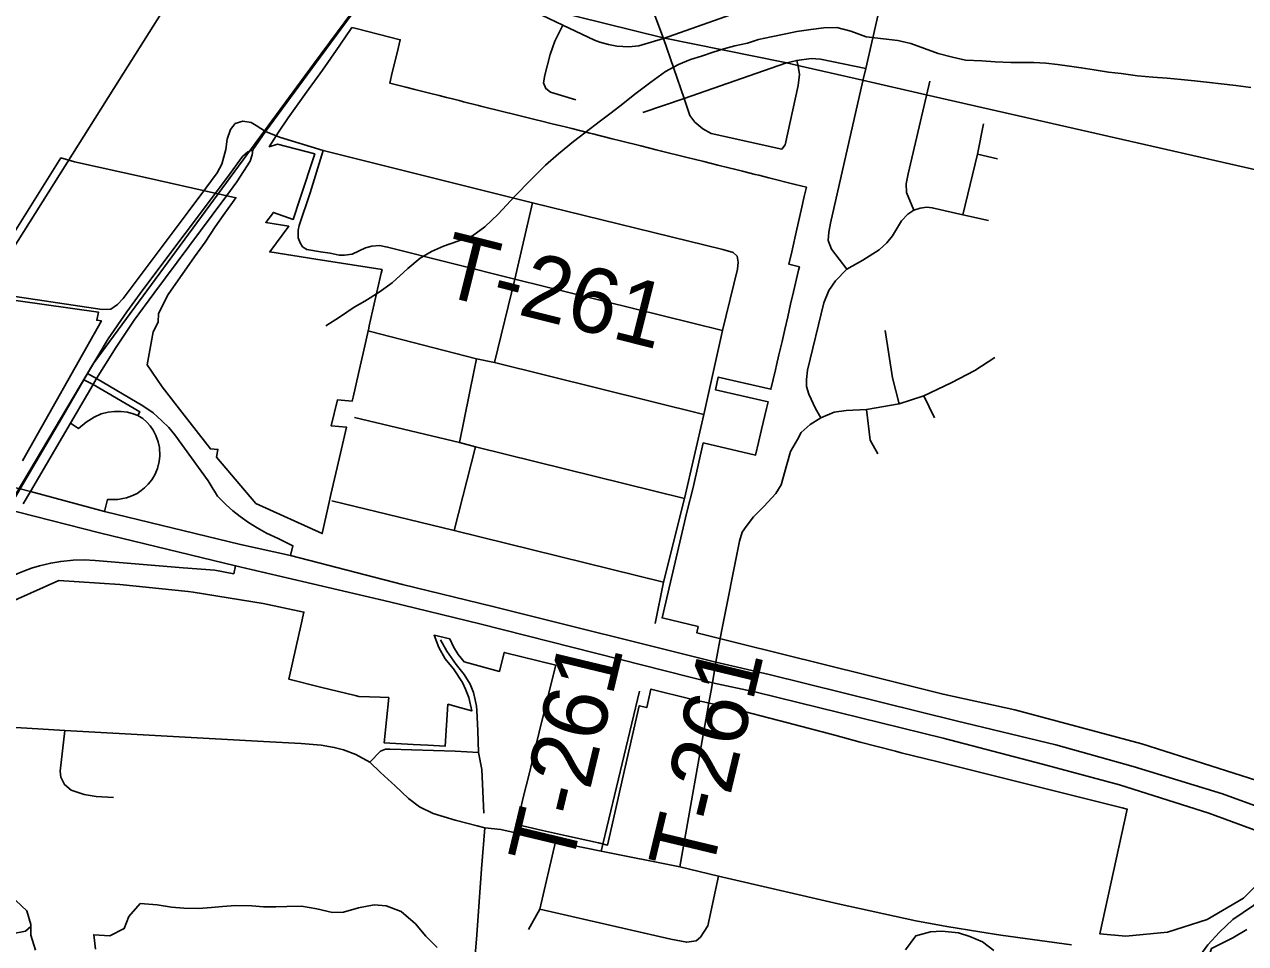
# Model space of a CAD drawing. Extents: x 114604 to 551442, y 316898 to 567001.
# Drawn here: x 184873 to 190526, y 363643 to 367898 of the extents above; entities that cross this region are included whole.
import ezdxf

# ---------------------------------------------------------------- set-up
doc = ezdxf.new("R2010")
doc.units = 0
for name, color, linetype in [('_CIVIL_CONSTRUCTION', 7, 'Continuous'), ('GE_P_Alignment_1000_Bearings', 7, 'Continuous'), ('GE_P_Alignment_1000_Cardinal_Points', 7, 'Continuous'), ('GE_P_Alignment_1000_Stations', 7, 'Continuous'), ('GE_P_Alignment_100_Cardinal_Points', 7, 'Continuous'), ('GE_P_Alignment_100_Stations', 7, 'Continuous'), ('GE_P_Alignment_500_Bearings', 7, 'Continuous'), ('GE_P_Alignment_500_Cardinal_Points', 7, 'Continuous'), ('GE_P_Alignment_500_Distances', 7, 'Continuous'), ('GE_P_Alignment_500_Stations', 7, 'Continuous'), ('PM_P_Cells', 7, 'Continuous'), ('PM_P_Crosswalk', 7, 'Continuous')]:
    doc.layers.add(name, color=color, linetype=linetype)

msp = doc.modelspace()

# ---------------------------------------------------------------- linework, layer by layer
at = {"layer": '_CIVIL_CONSTRUCTION'}
for p, q in [((185988.6, 367401.6), (186242.3, 367746)), ((185930.3, 367318), (185988.6, 367401.6)), ((185086.6, 366051.9), (185190.3, 366230.8)), ((185190.3, 366230.8), (185206.4, 366258.9))]:
    msp.add_line(p, q, dxfattribs=at)
for points in [[(186242.3, 367746), (186534.1, 368142), (186559.8, 368176.3)], [(185809.4, 367106.4), (185855.4, 367168.4), (185918, 367264.4), (185926.3, 367293.5), (185930.3, 367318)], [(185206.4, 366258.9), (185297.2, 366404.2), (185380.4, 366528.3), (185472.2, 366651.7), (185742, 367015.4), (185809.4, 367106.4)], [(184867.1, 365678.8), (184900.4, 365736.5), (185086.6, 366051.9)]]:
    msp.add_lwpolyline(points, dxfattribs=at)
at = {"layer": 'GE_P_Alignment_1000_Bearings'}
for points in [[(196041.6, 380963.5), (194033.4, 377563.3), (193868.1, 377325.2), (192058.1, 375431.3), (190340.5, 374234.8), (188290.1, 370932.4), (187383.2, 369296.1), (186211.4, 367713.7), (185191.3, 366327.4), (183802.2, 363991.4), (182496.1, 361739.6), (179755.4, 357652.8), (178697.7, 356015.2), (176027.5, 351942.2), (171808.5, 345313.1), (170010.5, 342458.8), (166009.2, 336033.6), (165560.1, 335287.7), (165457.7, 335042), (165304.5, 334515.6), (164243.2, 330883.3)], [(181203.2, 361131), (181495.7, 361596.5), (183314.8, 364478.4), (184136.7, 365782.3), (184333.5, 366090), (184399, 366194.1), (185312.5, 367643.3), (186094.8, 368883.9)]]:
    msp.add_lwpolyline(points, dxfattribs=at)
at = {"layer": 'GE_P_Alignment_1000_Cardinal_Points'}
for p, q in [((186861.9, 365554.7), (186961.5, 365942.3)), ((187542.5, 364071.6), (187719.8, 364811.2))]:
    msp.add_line(p, q, dxfattribs=at)
for points in [[(185944.8, 367429.4), (185922.9, 367443.3), (185883.6, 367450.2), (185848.8, 367439.8), (185827.2, 367412.1), (185811.6, 367366.9), (185804.6, 367318.9), (185786.3, 367250.4), (185764.7, 367211.1), (185712.9, 367139.5), (185631.2, 367030.6)], [(187792.3, 365124.9), (187832, 365316.8), (187928.9, 365702.6), (188018, 366092.4), (188105.1, 366481.2), (188174.5, 366764.2), (188177.2, 366797.4), (188173.1, 366824.8), (188153.4, 366841.3), (188105.4, 366855.6), (187224.9, 367071.2), (186255.2, 367314.9), (186054.2, 367375.9), (185988.6, 367401.6), (185944.8, 367429.4)], [(186255.2, 367314.9), (186195.4, 367118.3), (186145.3, 366967.2), (186139.7, 366945.3), (186139.9, 366926.4), (186140, 366909.3), (186148.7, 366886.6), (186160.2, 366868.7), (186180.2, 366855.5), (186243.8, 366845.6), (186287.5, 366839.2), (186329.3, 366830.1), (186354.9, 366829.3), (186389.9, 366834.3), (186452.3, 366863.2), (186481.6, 366871), (186516.7, 366874.1), (186553.7, 366866.8), (187143.7, 366719.3), (188105.1, 366481.2)], [(187048.8, 366332.7), (187143.7, 366719.3), (187224.9, 367071.2)], [(185631.2, 367030.6), (185329.2, 366628.9), (185304.1, 366600.7), (185272.3, 366580.5), (185232.4, 366577.6), (184620.7, 366669), (184599.2, 366687.5), (184609.6, 366718.2), (184633.3, 366758.3), (184641.3, 366771.9)], [(186469.3, 366477.4), (186966.1, 366350.1), (187048.8, 366332.7), (188018, 366092.4)], [(186887.4, 365962.6), (186954.2, 366296.9), (186966.1, 366350.1)], [(186401.3, 366078.4), (186887.4, 365962.6), (186961.5, 365942.3), (187928.9, 365702.6)], [(186295.7, 365692.9), (186861.9, 365554.7), (187832, 365316.8)], [(188051.7, 364814.5), (188057.9, 364850.7), (188074, 364945.2), (188099.8, 365087.6)], [(187907.2, 363997.9), (188042.1, 364757.7), (188051.7, 364814.5)]]:
    msp.add_lwpolyline(points, dxfattribs=at)
at = {"layer": 'GE_P_Alignment_1000_Stations'}
for p, q in [((185988.6, 367401.6), (186242.3, 367746)), ((185930.3, 367318), (185988.6, 367401.6)), ((185086.6, 366051.9), (185190.3, 366230.8)), ((185190.3, 366230.8), (185206.4, 366258.9))]:
    msp.add_line(p, q, dxfattribs=at)
for points in [[(186242.3, 367746), (186534.1, 368142), (186559.8, 368176.3)], [(184476.9, 365051.7), (184478, 365073.5), (184480.7, 365106.6), (184592.7, 365300.9), (184796.9, 365652.1), (184852.1, 365747.5), (185044.5, 366073.6), (185148.2, 366252.4), (185165.2, 366281.9), (185260.9, 366441.7), (185346.7, 366567.5), (185420.6, 366669.3), (185813.3, 367190), (185882.4, 367285.7), (185907.2, 367308.2), (185930.3, 367318)], [(185809.4, 367106.4), (185855.4, 367168.4), (185918, 367264.4), (185926.3, 367293.5), (185930.3, 367318)], [(185206.4, 366258.9), (185297.2, 366404.2), (185380.4, 366528.3), (185472.2, 366651.7), (185742, 367015.4), (185809.4, 367106.4)], [(184867.1, 365678.8), (184900.4, 365736.5), (185086.6, 366051.9)]]:
    msp.add_lwpolyline(points, dxfattribs=at)
at = {"layer": 'GE_P_Alignment_100_Cardinal_Points'}
for p, q in [((189284.5, 367297.7), (189377.6, 367275.4)), ((189086.1, 366076.4), (189036.7, 366177.9))]:
    msp.add_line(p, q, dxfattribs=at)
for points in [[(187927.2, 367554.7), (187831.3, 367833.2), (187782.7, 367964), (187758.6, 367999.7), (187716.7, 368054.2), (187580.4, 368196.4), (187525.1, 368271.5), (187492.6, 368357), (187482.8, 368400.9), (187476.1, 368458.5), (187476.9, 368501.5), (187485.9, 368554), (187553.1, 368838.4), (187570.9, 369015.2), (187605.1, 369103.5), (187653.2, 369181.7), (187693.4, 369245.1)], [(186656.3, 368304.9), (187039.7, 368071.2), (187163.3, 367998.6), (187235.3, 367956.3), (187365.6, 367894.3), (187512.5, 367825.3), (187536.4, 367815.9), (187577, 367804.3), (187616.1, 367797.4), (187671.7, 367793.9), (187717.8, 367798.9), (187831.3, 367833.2), (188325.5, 368007.6), (188423.6, 368032.6), (188492.3, 368037.1), (188546.1, 368036.2), (188674.2, 368012.9), (188833.3, 367977.7), (188935.8, 367958.2), (189003.1, 367958.7), (189071.7, 367969.9), (189529.5, 368152.3)], [(188681, 366765.2), (188609.1, 366856.7), (188593.8, 366897.8), (188596.3, 366935.4), (188605.4, 366977.6), (188754, 367636.3), (188768, 367694.5), (188833.3, 367977.7)], [(187426.2, 367548.7), (187307.5, 367584.5), (187285.9, 367601), (187276.1, 367627.2), (187282.2, 367663), (187307, 367758.6), (187328.8, 367820), (187365.6, 367894.3)], [(187735.2, 367489.7), (187927.2, 367554.7), (188395.7, 367718), (188448.7, 367731.2), (188515.7, 367740.1), (188559.1, 367736.2), (188768, 367694.5)], [(188379, 367319.9), (188394.3, 367341), (188455.2, 367615.3), (188461.8, 367665.7), (188454.4, 367704.6), (188448.7, 367731.2)], [(188990.9, 367037.7), (188956.6, 367119.6), (188954.3, 367159.8), (188964.1, 367205.8), (189048.8, 367569.2), (189064.7, 367634.7)], [(187927.2, 367554.7), (187953.1, 367476.1), (187977.1, 367445.6), (188013.6, 367415.1), (188052.9, 367393), (188379, 367319.9)], [(189217.9, 367017.1), (189284.5, 367297.7), (189312.5, 367437.2)], [(188559.4, 366077.2), (188535, 366120.6), (188503.6, 366186), (188494.2, 366221.7), (188493, 366254.7), (188498.2, 366296.9), (188574.3, 366609.7), (188596.4, 366666.1), (188628, 366711.4), (188681, 366765.2), (188754.8, 366807.1), (188830.5, 366854.5), (188865, 366886.6), (188891, 366918.7), (188932.7, 366988.1), (188963.4, 367019.3), (188990.9, 367037.7)], [(188990.9, 367037.7), (189019.8, 367047.3), (189051.4, 367051.6), (189075.6, 367049.1), (189217.9, 367017.1), (189336.5, 366989.7)], [(188922.3, 366141.3), (188892.1, 366262.2), (188857.5, 366481.2)], [(188451.9, 365976.4), (188469.1, 366008.6), (188510.1, 366045.6), (188559.4, 366077.2), (188621.6, 366103.3), (188676.6, 366111.1), (188772, 366115.4), (188922.3, 366141.3), (189036.7, 366177.9), (189163.8, 366238.4), (189273.5, 366296.1), (189365.8, 366356.7)], [(188824, 365910.2), (188788.1, 365972.6), (188772, 366115.4)], [(188099.8, 365087.6), (188183.7, 365506.5), (188196.3, 365547), (188214.4, 365573.7), (188248, 365618.9), (188296.3, 365666.1), (188351, 365726.1), (188376.3, 365766.6), (188403.2, 365860.4), (188419.3, 365921.1), (188451.9, 365976.4)], [(186974.7, 364527.3), (186971.6, 364628.1), (186967.4, 364721.8), (186965.2, 364742.6), (186959.9, 364772), (186951, 364805.9), (186936, 364843.9), (186908.3, 364889.4), (186871.4, 364935.3), (186827.8, 364995.9), (186799.7, 365049.1)], [(185059.4, 364629), (185038.5, 364441), (185040.6, 364412.8), (185058.8, 364378.8), (185088.9, 364352.8), (185149.2, 364333), (185205.4, 364323.2), (185285.7, 364319.6)], [(186471.1, 364483.3), (186520.8, 364534.4), (186544.7, 364543.4), (186565.6, 364543.5), (186867.4, 364534.5), (186974.7, 364527.3)], [(186999.2, 364247.4), (186990.5, 364448.9), (186974.7, 364527.3)], [(187207, 363707.7), (187258.7, 363803.1), (187332.1, 364114)], [(187258.7, 363803.1), (187865, 363663.9), (187938.8, 363649), (187983.4, 363655.1), (188002.6, 363672.7), (188037.2, 363725.3), (188086, 363954.6)]]:
    msp.add_lwpolyline(points, dxfattribs=at)
at = {"layer": 'GE_P_Alignment_100_Stations'}
for points in [[(190685.4, 364363.7), (190045.8, 364568.4), (189457.6, 364724.8), (189125.6, 364797.5), (188903.9, 364853.4), (188779.9, 364884.2), (188176.6, 365033.9), (187985.9, 365081), (187991.7, 365110.8), (187825.1, 365150.8), (187939.5, 365639.8), (187968.1, 365754.8), (188015.2, 365960.3), (188257.9, 365904.6), (188271.3, 365962), (188285.4, 366022.6), (188308, 366119.9), (188315.3, 366151), (188071.7, 366207), (188085, 366265.4), (188328.6, 366208.9), (188349.5, 366298.3), (188354.5, 366320.1), (188365.9, 366369), (188380.2, 366430.3), (188393.2, 366486.1), (188406.6, 366543.9), (188420.2, 366602.3), (188433.6, 366659.7), (188457.1, 366760.6), (188460.5, 366775.4), (188412.5, 366787.5), (188425.5, 366844.9), (188449.2, 366950), (188468.9, 367037.6), (188483.3, 367101.6), (188493, 367144.5), (188441.4, 367157.4), (188318.5, 367188), (188272.8, 367199.4), (188255.9, 367203.6), (188197.8, 367218.1), (188159.9, 367227.5), (188140, 367232.5), (188082.4, 367246.9), (188048.2, 367255.4), (188018.6, 367262.8), (187934.7, 367283.8), (187822.3, 367311.8), (187798.1, 367317.8), (187727, 367335.5), (187632.1, 367359.1), (187593.9, 367368.7), (187504.9, 367391.2), (187490.6, 367394.8), (187407.2, 367415.8), (187375.9, 367423.5), (187315.6, 367438.1), (187262.3, 367451.1), (187247.4, 367454.7), (187137.1, 367481.6), (187092.6, 367492.4), (186985.9, 367519.5), (186974.4, 367522.4), (186905.8, 367539.8), (186885.1, 367545), (186847.7, 367554.6), (186826.9, 367559.8), (186793.2, 367568.4), (186747.6, 367579.9), (186680.9, 367596.9), (186638.7, 367607.6), (186564.3, 367626.4), (186575.4, 367675.8), (186597.7, 367766.8), (186612.3, 367826.5), (186408.2, 367878.2), (186388.7, 367883.5), (186381.9, 367873.7), (186315.6, 367777.8), (186252, 367686), (186178.3, 367583.5), (186093.8, 367465.9), (186049.3, 367398.5), (186005.8, 367331.5), (186045, 367343.5), (186216.8, 367298.2), (186148, 367088.5), (186117.3, 366995), (186025, 367027.3), (185990.1, 366981), (186096.5, 366963.3), (186008.2, 366844.7), (186221, 366811.7), (186389.8, 366785.4), (186528.3, 366763.9), (186524.5, 366746.7), (186507.8, 366672.9), (186469.1, 366502.3), (186466.8, 366492), (186457.7, 366451.5), (186448.2, 366409.7), (186419.1, 366281.7), (186394.2, 366171.7), (186390.6, 366154.6), (186321.8, 366159.7), (186293.2, 366039.1), (186363.2, 366033.8), (186331.1, 365893.1), (186291.9, 365721.2), (186281, 365672.1), (186251.2, 365541.1), (185944.2, 365680.2), (185762.4, 365894.6), (185768.4, 365930.4), (185733.4, 365932.9), (185612.5, 366088.4), (185509.7, 366220.3), (185440.6, 366321.6), (185468.2, 366475.1), (185492.1, 366520.2), (185492.8, 366559.7), (185537.7, 366647.3), (185660.1, 366821.3), (185709.2, 366890.3), (185755.5, 366961.1), (185793.1, 367013.4), (185852.1, 367095.4), (185652.5, 367139.6), (185432.8, 367188.5), (185104, 367261.7), (185041.8, 367279.6), (184778.8, 366860.6)], [(184711.4, 366636.6), (185215.7, 366565.2), (185207.3, 366528.5), (185229.1, 366525.4), (184864, 365877.5)], [(184723.7, 365185.7), (184901.4, 365265.2), (185031.5, 365323.5), (185314.3, 365305.3), (185630.6, 365273.3), (185653.4, 365269.7), (185977.8, 365217.3), (186166.4, 365177.4), (186152.2, 365114.1), (186130.7, 365017.6), (186097, 364866.7), (186244, 364830.4), (186404.2, 364790.9), (186421.3, 364786.8), (186519, 364784.1), (186559.1, 364782.1), (186538.7, 364571.7), (186673, 364564.6), (186740.5, 364561), (186820.2, 364556.8), (186833.1, 364750.9), (186893.5, 364734.4), (186944, 364720.4), (186930.2, 364782.4), (186914.7, 364821), (186900.6, 364851.8), (186858.5, 364914.4), (186833.9, 364944.8), (186821.1, 364961.9), (186791, 365014.3), (186768.9, 365070.5), (186842, 365053.3), (186858.5, 365016.2), (186880.1, 364981.8), (186908.3, 364947.9), (187072.9, 364903.2), (187094.2, 364990.7), (187332.2, 364931.7), (187308.6, 364835.4), (187285.5, 364740.7), (187256.2, 364621.2), (187231.6, 364520.7), (187224.8, 364492.7), (187207.4, 364421.6), (187183.9, 364325.7), (187165.6, 364251.1), (187151.7, 364194), (187271.9, 364167), (187381.9, 364142.4), (187530.4, 364109.2), (187572.2, 364098.9), (187607.4, 364254.3), (187641.3, 364405.8), (187719.1, 364744.1), (187753.6, 364735.8), (187773, 364821.2), (187959.9, 364775), (188120.9, 364739.6), (188406.7, 364664.4), (188624.8, 364607.1), (188742.6, 364576.1), (188906.3, 364533.1), (188931.9, 364526.5), (189103.1, 364483.8), (189387.2, 364412.9), (189954.4, 364271.2), (189978.7, 364265), (189851.6, 363688.9), (189971.7, 363677.7), (190164.7, 363695.6), (190349.2, 363754.9), (190516.5, 363852.6), (190684.5, 364021)], [(190532, 363708.4), (190467.4, 363669.7), (190400.3, 363635.6), (190369, 363620.9), (190354.6, 363579), (190534.5, 363507.3)]]:
    msp.add_lwpolyline(points, dxfattribs=at)
at = {"layer": 'GE_P_Alignment_500_Bearings'}
for points in [[(186471.1, 364483.3), (186407.4, 364518.1), (186349.1, 364540.2), (186307.4, 364551), (186246.9, 364560.8), (186153.1, 364568.9), (185979.1, 364579.2), (185059.4, 364629), (184883.1, 364639.9), (184639.1, 364654.6), (184444.5, 364672.3), (184335.9, 364682.8), (184273.1, 364712.8)], [(187004.7, 364179.4), (186969, 364187.8), (186866.4, 364214), (186765.5, 364244.6), (186701.1, 364276.8), (186650.5, 364314.3), (186588.4, 364373.9), (186521.5, 364434.3), (186471.1, 364483.3)], [(186643.7, 357875.3), (186645.2, 357916.7), (186681.1, 358602.8), (186712, 359255), (186725.7, 359516.4), (186752, 359974.1), (186767.6, 360331.7), (186799.2, 360914.9), (186840.2, 361709.3), (186845.7, 361789.2), (186853.2, 361950.7), (186903.1, 362764), (186914, 362907.8), (186934.3, 363218.8), (186944.3, 363399.4), (186967.4, 363684.3), (186989.1, 363988.7), (187004.7, 364179.4)], [(187004.7, 364179.4), (187077.6, 364171.3), (187332.1, 364114), (187542.5, 364071.6), (187907.2, 363997.9), (188086, 363954.6), (188640.7, 363827.3), (188999.4, 363748.8), (189143.3, 363721.9), (189296.5, 363697.7), (189393.7, 363682.4), (189720.2, 363637.3)], [(190235.8, 363561.5), (190285.3, 363545.5), (190352, 363637.4), (190406.1, 363696.4), (190468.2, 363754), (190563.6, 363819.9), (190686.5, 363927.3), (190709.8, 363950)]]:
    msp.add_lwpolyline(points, dxfattribs=at)
at = {"layer": 'GE_P_Alignment_500_Cardinal_Points'}
msp.add_line((185206.4, 366258.9), (185165.2, 366281.9), dxfattribs=at)
for points in [[(185148.2, 366252.4), (185190.3, 366230.8), (185407.5, 366104), (185398.4, 366087.7)], [(185752.3, 365737.3), (185746.6, 365746.8), (185722.8, 365785.3), (185568.8, 365998.1), (185541.2, 366031.3), (185508.7, 366063.2), (185468.7, 366099.8), (185420.6, 366132.1), (185206.4, 366258.9)], [(185086.6, 366051.9), (185123.6, 366027.5), (185157.7, 366056.1), (185194.9, 366080), (185228.2, 366094.8), (185260.3, 366103.2), (185289.5, 366106.8), (185319.9, 366105.8), (185350, 366103.4), (185376.6, 366095.9), (185398.4, 366087.7), (185421.2, 366074.1), (185439.7, 366057.1), (185455.1, 366039.4), (185468.6, 366019.8), (185481.3, 365995.4), (185492.1, 365965), (185497.3, 365939.6), (185499.2, 365901.4), (185496.3, 365874.2), (185488.1, 365841.9), (185475.8, 365813.1), (185462.1, 365790.3), (185446, 365769.6), (185428.9, 365752.6), (185413.6, 365740.1), (185393.9, 365727.2), (185370.2, 365715.4), (185345.3, 365706.7), (185327.9, 365702.6), (185304.9, 365699.4), (185257.4, 365699.1), (185244, 365643.9)], [(186103.9, 365439.3), (186115.4, 365485), (186047.8, 365517.9), (185993.3, 365543.4), (185950.4, 365567), (185909.6, 365592.6), (185871.6, 365619.6), (185838.1, 365646.2), (185806.3, 365674.2), (185766.4, 365713.7), (185752.3, 365737.3)], [(184595.1, 365213), (184612.8, 365202.6), (184650, 365236), (184676.6, 365257.9), (184703.7, 365278.2), (184730.4, 365296.5), (184771.4, 365321.4), (184808.6, 365341), (184841.5, 365356.3), (184873.1, 365369.2), (184905.8, 365380.8), (184942.7, 365392), (184994.3, 365404.2), (185041.1, 365412), (185097.8, 365417.5), (185148.6, 365418.7), (185199.6, 365416.5), (185607.8, 365382.7), (185754, 365370.9), (185841.8, 365354.7), (185850.4, 365391.4)]]:
    msp.add_lwpolyline(points, dxfattribs=at)
at = {"layer": 'GE_P_Alignment_500_Distances'}
for points in [[(205863.2, 363742), (199063.9, 365202.5), (198263.5, 365328.3), (198158.4, 365346.5), (195803.7, 365900.1), (193600.8, 366427), (192977.8, 366676.8), (191394.8, 367037.4), (189047.6, 367572), (188752.8, 367639.1), (188453.2, 367707.4), (188394.5, 367720.8), (187830.1, 367836), (187162.2, 368001.5), (186532.9, 368144.8), (182913.3, 368969.2), (177781.1, 370138.2)], [(177781.1, 370138.2), (182913.3, 368969.2), (186532.9, 368144.8), (187162.2, 368001.5), (187830.1, 367836), (188394.5, 367720.8), (188453.2, 367707.4), (188752.8, 367639.1), (189047.6, 367572), (191394.8, 367037.4), (192977.8, 366676.8), (193600.8, 366427), (195803.7, 365900.1), (198158.4, 365346.5), (198263.5, 365328.3), (199063.9, 365202.5), (205863.2, 363742)]]:
    msp.add_lwpolyline(points, dxfattribs=at)
at = {"layer": 'GE_P_Alignment_500_Stations'}
for points in [[(184940.8, 365725.6), (184900.4, 365736.5), (184852.1, 365747.5), (184426.2, 365847.3), (183466.6, 366080.5), (182891, 366220.9), (182536, 366310.8)], [(190834.2, 364071.3), (190356.2, 364246.3), (189942.5, 364377.7), (189585.6, 364474.2), (189126.5, 364593.3), (188260.7, 364806.5), (188057.9, 364850.7), (186981.8, 365122.5), (186562.9, 365224.5), (185850.4, 365391.4), (185220.8, 365545.1), (184845, 365640.4), (184796.9, 365652.1), (184403, 365748.4)], [(192417.6, 363433.4), (192329.7, 363484.1), (191976.7, 363673.9), (191668.1, 363822.4), (191390.1, 363949.6), (190919.7, 364154.8), (190419.4, 364337), (190006.5, 364463.5), (189647.7, 364563.4), (189186.2, 364674.9), (188320.5, 364888.1), (188074, 364945.2), (187041.5, 365204.1), (186622.7, 365306), (186103.9, 365439.3), (185873.6, 365490.3), (185244, 365643.9), (184940.8, 365725.6)]]:
    msp.add_lwpolyline(points, dxfattribs=at)
at = {"layer": 'PM_P_Cells'}
for points in [[(190551.5, 367606.3), (190481.6, 367614.8), (190413.6, 367623.2), (190359.6, 367629.6), (190289.6, 367636.1), (190227.6, 367642.5), (190163.6, 367648.9), (190097.6, 367653.3), (190025.6, 367659.8), (189949.7, 367670.3), (189891.7, 367676.7), (189825.7, 367687.1), (189765.7, 367697.6), (189711.8, 367703.9), (189655.8, 367712.3), (189601.8, 367718.7), (189545.8, 367721), (189439.7, 367721.7), (189367.7, 367724.2), (189305.7, 367728.6), (189229.7, 367733.1), (189169.8, 367745.5), (189103.9, 367763.9), (188976.1, 367808.9), (188916.1, 367823.3), (188850.2, 367831.7), (188770.2, 367840.3), (188698.3, 367866.8), (188634.4, 367883.2), (188574.3, 367881.6), (188514.3, 367874), (188448.2, 367864.4), (188398.1, 367854.7), (188330, 367841.1), (188271.9, 367827.4), (188219.7, 367811.7), (188161.6, 367798.1), (188111.5, 367784.4), (188061.4, 367768.6), (188007.2, 367750.9), (187957.1, 367735.2), (187900.9, 367711.5), (187840.7, 367679.8), (187772.4, 367630.2), (187698, 367574.5), (187643.7, 367530.8), (187589.4, 367489), (187539.1, 367451.3), (187466.7, 367395.6), (187414.4, 367355.8), (187346, 367298.1), (187285.7, 367246.4), (187217.2, 367178.7), (187142.7, 367103), (187066.1, 367019.3), (187003.7, 366961.6), (186947.4, 366919.8), (186879.2, 366894.2), (186813, 366870.6), (186756.8, 366846.9), (186704.6, 366815.1), (186648.3, 366767.4), (186575.8, 366701.7), (186515.5, 366658), (186449.2, 366616.3), (186399, 366588.6), (186330.7, 366542.9), (186268.4, 366503.2)], [(184832.7, 363842.4), (184884.4, 363794), (184902, 363731.7), (184901.7, 363681.6), (184923.3, 363613.3)], [(185201.5, 363617.6), (185193.9, 363683.8), (185267.9, 363679.3), (185334.1, 363712.9), (185356.5, 363768.9), (185408.9, 363828.7), (185486.9, 363822.2), (185552.9, 363811.8), (185610.9, 363807.4), (185678.9, 363804.9), (185739, 363810.6), (185789, 363814.3), (185849.1, 363819.9), (185925.1, 363817.4), (185979.1, 363813), (186037.1, 363812.7), (186087.1, 363814.4), (186155.2, 363815.9), (186227.1, 363803.4), (186299.1, 363786.9), (186349.1, 363788.6), (186419.3, 363808.2), (186491.4, 363821.8), (186547.4, 363817.4), (186617.3, 363790.9), (186682.9, 363734.4), (186730.6, 363677.9), (186784.3, 363625.5)], [(184902, 363721.7), (184877.8, 363699.8), (184813.7, 363688.2)], [(188951.2, 363613.6), (188999.7, 363679.4), (189067.8, 363697), (189119.9, 363700.7), (189197.9, 363692.1), (189249.8, 363675.8), (189307.7, 363651.3), (189361.4, 363610.9)]]:
    msp.add_lwpolyline(points, dxfattribs=at)

# ---------------------------------------------------------------- texts
at = {"layer": 'PM_P_Crosswalk'}
for rotation, p in [(345.8984, (186783.8, 366649.1)), (76.5188, (187401.9, 363980.5)), (76.5132, (188051.5, 363955.7))]:
    msp.add_text('T-261', height=300.02, rotation=rotation, dxfattribs=at).set_placement(p)

doc.saveas('drawing.dxf')
